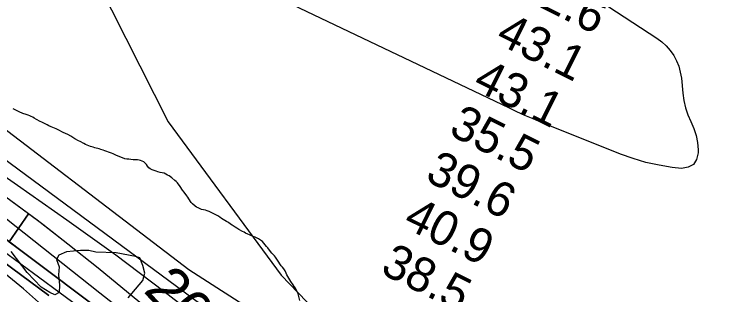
# Model space of a CAD drawing. Extents: x 3263578 to 3301413, y 764927 to 798602.
# Drawn here: x 3281967 to 3283343, y 785055 to 785599 of the extents above; entities that cross this region are included whole.
import ezdxf

# ---------------------------------------------------------------- set-up
doc = ezdxf.new("R2010")
doc.units = 0
for name, color, linetype in [('V-RIVR-EDGE', 7, 'Continuous'), ('V-RIVR-IDEN', 7, 'Continuous'), ('V-RIVR-RANG', 7, 'Continuous'), ('V-SITE-VEGE', 7, 'Continuous'), ('V-TOPO-DPTH', 7, 'Continuous'), ('V-TOPO-MAJR', 7, 'Continuous'), ('V-TOPO-MINR', 7, 'Continuous'), ('V-TOPO-WATR', 7, 'Continuous')]:
    doc.layers.add(name, color=color, linetype=linetype)

msp = doc.modelspace()

# ---------------------------------------------------------------- linework, layer by layer
at = {"layer": 'V-RIVR-EDGE'}
for points in [[(3282125.2, 785137.9), (3282111.7, 785140.6), (3282095.7, 785141), (3282068.3, 785138.1), (3282053.5, 785131.6), (3282049.1, 785123.3), (3282054.3, 785109.4), (3282052.9, 785093.3), (3282055.1, 785073.3), (3282054.2, 785059), (3282045.9, 785055.1), (3282035.9, 785059), (3282019, 785069.9), (3281992.1, 785098.3), (3281960.9, 785139.2)], [(3282188, 785049.1), (3282216.8, 785082.5), (3282220.7, 785096.8), (3282216.9, 785111.6), (3282210.8, 785126.8), (3282202.6, 785129.5), (3282164.8, 785136.1), (3282125.2, 785137.9)]]:
    msp.add_lwpolyline(points, dxfattribs=at)
at = {"layer": 'V-SITE-VEGE'}
for points in [[(3282250.1, 785292.3), (3282245.9, 785293.4), (3282242.3, 785294.5), (3282234.5, 785297.1), (3282231.1, 785299), (3282228.1, 785301.3), (3282225.6, 785304.2), (3282223.6, 785307.5), (3282221.5, 785310.6), (3282218.3, 785312.9), (3282215.3, 785314.2), (3282212.3, 785315.3), (3282209.3, 785316.1), (3282206.1, 785316.6), (3282202.7, 785316.7), (3282197.6, 785317), (3282193.2, 785317.1), (3282189.2, 785317.8), (3282185.6, 785318.3), (3282182, 785319), (3282177.2, 785320.6), (3282165.6, 785324.9), (3282159.2, 785328.5), (3282155.8, 785330), (3282150, 785331.7), (3282147, 785332.8), (3282143.2, 785334.5), (3282139.4, 785335.8), (3282135.4, 785336.8), (3282132, 785337.8), (3282123.6, 785340.1), (3282120.4, 785341.4), (3282115.4, 785342.7), (3282112, 785343.8), (3282108.4, 785345.3), (3282105.4, 785346.8), (3282102, 785348.3), (3282095.2, 785352.1), (3282091.8, 785353.8), (3282084.7, 785357.8), (3282076.9, 785362.4), (3282071, 785365.8), (3282062.2, 785369.7), (3282052.6, 785374.9), (3282048.6, 785376.7), (3282042.2, 785379.6), (3282038.7, 785381.1), (3282034.3, 785382.7), (3282031.1, 785384.4), (3282027.1, 785386.3), (3282020.3, 785389.9), (3282017.1, 785391.4), (3282010.2, 785395.2), (3282006, 785397.9), (3282003.2, 785399.6), (3282000, 785401.1), (3281997, 785402.2), (3281993.8, 785403.7), (3281990.2, 785405), (3281984, 785406.7), (3281976.4, 785409.7), (3281972.4, 785412.1), (3281965.1, 785415.7)], [(3282521.7, 785044), (3282518.4, 785057), (3282517.2, 785060), (3282515.3, 785063.9), (3282513, 785068), (3282510.6, 785071.1), (3282508.7, 785074), (3282504.2, 785080.9), (3282498.4, 785090.4), (3282496.5, 785093.9), (3282495.2, 785097.1), (3282492.9, 785101.4), (3282490.5, 785105.1), (3282488, 785108.2), (3282485.4, 785111.1), (3282477.8, 785121.8), (3282474.4, 785128.1), (3282472.2, 785130.6), (3282467.1, 785135.9), (3282464.5, 785139), (3282459.5, 785145.8), (3282456.7, 785148.9), (3282451.8, 785154.9), (3282448.7, 785158.2), (3282445.1, 785161.1), (3282441.5, 785163.4), (3282438.6, 785164.9), (3282434.8, 785166.6), (3282427.6, 785169.2), (3282423.6, 785171.1), (3282420.2, 785172.6), (3282416.2, 785174.6), (3282413.4, 785176.2), (3282410.4, 785177.7), (3282403.1, 785181.7), (3282399.1, 785184.3), (3282396.1, 785186.4), (3282390.4, 785189.7), (3282386.8, 785192), (3282382.8, 785195), (3282379, 785197.3), (3282372.9, 785200.7), (3282369.3, 785203.2), (3282365.9, 785205.3), (3282362.2, 785208), (3282356, 785211.4), (3282349.4, 785214.4), (3282345.4, 785216.5), (3282341.8, 785218), (3282338.6, 785219.1), (3282334.6, 785219.8), (3282330.8, 785220.7), (3282327.8, 785221.6), (3282323.8, 785223.5), (3282321, 785225), (3282318, 785226.9), (3282312.9, 785231.4), (3282310.4, 785233.9), (3282305.7, 785240.9), (3282304, 785244.4), (3282302, 785247.2), (3282296.7, 785253.8), (3282293.8, 785257.7), (3282289.1, 785265.1), (3282283.7, 785272.1), (3282281.5, 785274.4), (3282278.7, 785276.5), (3282273, 785281.7), (3282267.7, 785286), (3282264.7, 785287.3), (3282261.5, 785289.2), (3282257.9, 785291.1), (3282250.1, 785292.3)]]:
    msp.add_lwpolyline(points, dxfattribs=at)
at = {"layer": 'V-TOPO-DPTH'}
for p, q in [((3282130.2, 785106.3), (3282071.2, 785153.4)), ((3282586.3, 784732.7), (3282130.2, 785106.3))]:
    msp.add_line(p, q, dxfattribs=at)
for points in [[(3281734.1, 785325.1), (3282300.2, 784899.9)], [(3281761.4, 785255.1), (3282034.4, 785053.5)], [(3282034.4, 785053.5), (3281761.4, 785255.1)], [(3281957.2, 785157.5), (3281994.7, 785212.1), (3281950.7, 785244.5)], [(3282071.2, 785153.4), (3282022.4, 785191.2), (3281994.7, 785212.1), (3281957.2, 785157.5), (3281984.1, 785137.3)], [(3281984.1, 785137.3), (3282300.2, 784899.9)]]:
    msp.add_lwpolyline(points, dxfattribs=at)
at = {"layer": 'V-TOPO-MAJR'}
msp.add_lwpolyline([(3280955.5, 789209.2), (3281961, 788391.5), (3282471.7, 787832.1), (3282972.1, 787293.3), (3283564.2, 786549.4), (3284187.3, 785938.5), (3284963.7, 785173.7), (3285326.4, 784855.4), (3285444, 784768), (3285725.2, 784613.8), (3285781.4, 784557.3), (3285781.2, 784480.5), (3285755.4, 784408.9), (3285719.5, 784373.1), (3285678.4, 784342.5), (3285606.7, 784332.4), (3284526.7, 784458), (3283539, 784660.1), (3282689.6, 784856.8), (3282306.2, 785103.5), (3281841.1, 785457.9)], dxfattribs=at)
at = {"layer": 'V-TOPO-MINR'}
for p, q in [((3281973.5, 785267), (3281789.6, 785393.4)), ((3282069.2, 785199.9), (3281973.5, 785267)), ((3282011.5, 785199.7), (3281950.7, 785244.5)), ((3282071.2, 785153.4), (3282011.5, 785199.7)), ((3282164, 785131.5), (3282069.2, 785199.9)), ((3282130.2, 785106.3), (3282071.2, 785153.4)), ((3282257.5, 785061.4), (3282164, 785131.5)), ((3282586.3, 784732.7), (3282130.2, 785106.3)), ((3282350.1, 784990.1), (3282257.5, 785061.4))]:
    msp.add_line(p, q, dxfattribs=at)
for points in [[(3280773.6, 787080.7), (3280825.2, 786788.5), (3280989.8, 786138.8), (3281113.7, 785969.3), (3281498.4, 785695.6), (3281772.4, 785433.2), (3281863.9, 785380), (3282654.8, 784795.9), (3284438.9, 784310.8), (3284897.9, 784262.5), (3285627.4, 784239.2), (3285928, 784290), (3286001.1, 784358.4), (3286031.3, 784422.7), (3286040, 784465.6), (3286031.5, 784508.6), (3286001.5, 784534.4), (3285915.8, 784577.5), (3285714.3, 784642.4), (3285422.9, 784814.8), (3284904.7, 785270.9), (3284121.3, 786032.5), (3283569.1, 786587.4), (3283000.1, 787318.4)], [(3280798.8, 787096.9), (3281454.2, 786344.7), (3282082.5, 785744.1), (3282128.4, 785662), (3282265.9, 785390.3), (3282485.4, 785092.8), (3282633.5, 784938.8), (3282720.4, 784882.3), (3283155.4, 784794.2), (3283488, 784716.6)], [(3283285.5, 785307.7), (3283275.2, 785302.4), (3283262.1, 785300.1), (3283244.4, 785302.2), (3283218.7, 785306.3), (3283193.3, 785311.7), (3283168.4, 785319.1), (3283143.9, 785327.8), (3282990.5, 785389.5), (3282974.5, 785396.1), (3282958.5, 785402.9), (3282942.7, 785410), (3282926.9, 785417.4), (3282048.8, 785836)], [(3283104.7, 785624.6), (3283214.5, 785552.6), (3283223.9, 785545.5), (3283232.6, 785537.7), (3283240.2, 785528.9), (3283247.2, 785519.4), (3283252.7, 785509), (3283257.2, 785498.3), (3283260.1, 785487), (3283262.1, 785475.4), (3283264.8, 785445.9), (3283266.9, 785431.6), (3283270.1, 785417.7), (3283274.8, 785404.2), (3283280.5, 785391), (3283286.2, 785377.8), (3283290.6, 785364.2), (3283293.3, 785350.2), (3283294.8, 785336), (3283295, 785330.5), (3283291.7, 785317.6), (3283285.5, 785307.7)], [(3282164, 784978.4), (3281782.4, 785259.4)], [(3282034.4, 785053.5), (3281761.4, 785255.1)], [(3282187.4, 785015.5), (3282133, 785058.3), (3281932.9, 785216.7)], [(3282019.9, 785035.2), (3281985.2, 785066.2), (3281949.2, 785095.8)]]:
    msp.add_lwpolyline(points, dxfattribs=at)
at = {"layer": 'V-TOPO-WATR'}
msp.add_lwpolyline([(3282300.2, 784899.9), (3281734.1, 785325.1)], dxfattribs=at)

# ---------------------------------------------------------------- texts
at = {"layer": 'V-RIVR-IDEN'}
msp.add_text(' 2012', height=83, rotation=313.0908, dxfattribs=at).set_placement((3282195, 785084.5))
at = {"layer": 'V-RIVR-RANG'}
for s, p in [('42.6', (3282939.3, 785636.6)), ('43.1', (3282898.8, 785545)), ('43.1', (3282854.6, 785455.3)), ('35.5', (3282808.2, 785366.7)), ('39.6', (3282762.3, 785277.8)), ('40.9', (3282719.5, 785187.5)), ('38.5', (3282675.4, 785097.7))]:
    msp.add_text(s, height=67, rotation=333.5983, dxfattribs=at).set_placement(p)

doc.saveas('drawing.dxf')
